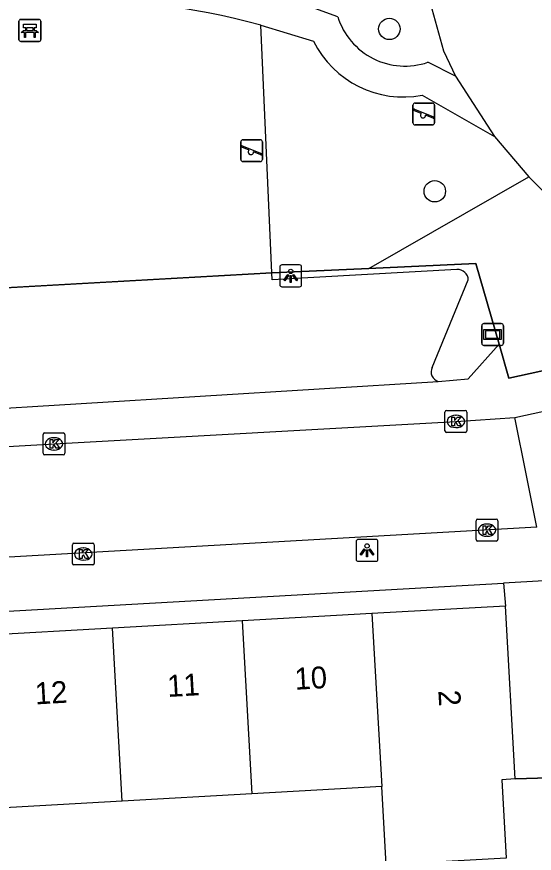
# Model space of a CAD drawing. Extents: x 163010 to 163853, y 382793 to 383982.
# Drawn here: x 163472.8 to 163496.42, y 383532.53 to 383570.74 of the extents above; entities that cross this region are included whole.
import ezdxf

# ---------------------------------------------------------------- set-up
doc = ezdxf.new("R2010")
doc.units = 0
for name, color, linetype in [('IMGEO_Bank', 7, 'Continuous'), ('IMGEO_Boom', 7, 'Continuous'), ('IMGEO_Groenvoorziening', 7, 'Continuous'), ('IMGEO_Hek', 7, 'Continuous'), ('IMGEO_Kolk', 7, 'Continuous'), ('IMGEO_Lichtpunt', 7, 'Continuous'), ('IMGEO_Muur', 7, 'Continuous'), ('IMGEO_Pand', 7, 'Continuous'), ('IMGEO_Pand_nummerreeks', 7, 'Continuous'), ('IMGEO_Parkeervlak_open', 7, 'Continuous'), ('IMGEO_Rijbaan_lokaal_open', 7, 'Continuous'), ('IMGEO_Speelvoorziening', 7, 'Continuous'), ('IMGEO_Straatnaambord', 7, 'Continuous'), ('IMGEO_Voetpad_gesloten', 7, 'Continuous'), ('IMGEO_Voetpad_open', 7, 'Continuous')]:
    doc.layers.add(name, color=color, linetype=linetype)

msp = doc.modelspace()

# ---------------------------------------------------------------- linework, layer by layer
at = {"layer": 'IMGEO_Bank'}
for p, q in [((163472.901, 383569.686), (163472.901, 383570.527)), ((163472.901, 383570.527), (163472.901, 383569.686)), ((163472.976, 383570.611), (163473.817, 383570.611)), ((163473.817, 383570.611), (163472.976, 383570.611)), ((163473.901, 383570.536), (163473.901, 383569.695)), ((163473.901, 383569.695), (163473.901, 383570.536)), ((163473.21, 383570.117), (163473.21, 383570.223)), ((163473.254, 383570.223), (163473.254, 383570.117)), ((163473.542, 383570.229), (163473.26, 383570.229)), ((163473.26, 383570.111), (163473.542, 383570.111)), ((163473.548, 383570.117), (163473.548, 383570.223)), ((163473.592, 383570.223), (163473.592, 383570.117)), ((163473.598, 383570.009), (163473.205, 383570.009)), ((163473.826, 383569.611), (163472.985, 383569.611)), ((163472.985, 383569.611), (163473.826, 383569.611))]:
    msp.add_line(p, q, dxfattribs=at)
for points in [[(163473.148, 383570.009), (163473.006, 383570.009), (163473.118, 383570.111), (163473.204, 383570.111)], [(163473.204, 383570.229), (163473.118, 383570.229), (163473.118, 383570.39), (163473.681, 383570.39), (163473.681, 383570.229), (163473.598, 383570.229)], [(163473.598, 383570.111), (163473.681, 383570.111), (163473.793, 383570.009), (163473.654, 383570.009)], [(163473.198, 383570.002), (163473.198, 383569.795), (163473.155, 383569.795), (163473.155, 383570.002)], [(163473.648, 383570.002), (163473.648, 383569.795), (163473.604, 383569.795), (163473.604, 383570.002)]]:
    msp.add_lwpolyline(points, dxfattribs=at)
for centre, radius, start, end in [((163472.979, 383570.533), 0.0779, 92.4484, 184.2845), ((163472.979, 383570.533), 0.0779, 92.4484, 184.2845), ((163473.823, 383570.533), 0.0779, 2.4484, 94.2845), ((163473.823, 383570.533), 0.0779, 2.4484, 94.2845), ((163473.203, 383570.222), 0.00671, 2.8957, 87.1043), ((163473.203, 383570.118), 0.00671, 272.8957, 357.1043), ((163473.26, 383570.222), 0.00671, 92.8957, 177.1043), ((163473.26, 383570.118), 0.00671, 182.8957, 267.1043), ((163473.542, 383570.222), 0.00671, 2.8957, 87.1043), ((163473.542, 383570.118), 0.00671, 272.8957, 357.1043), ((163473.599, 383570.222), 0.00671, 92.8957, 177.1043), ((163473.599, 383570.118), 0.00671, 182.8957, 267.1043), ((163472.979, 383569.689), 0.0779, 182.4484, 274.2845), ((163472.979, 383569.689), 0.0779, 182.4484, 274.2845), ((163473.148, 383570.002), 0.00671, 2.8957, 87.1043), ((163473.205, 383570.002), 0.00671, 92.8957, 177.1043), ((163473.597, 383570.002), 0.00671, 2.8957, 87.1043), ((163473.654, 383570.002), 0.00671, 92.8957, 177.1043), ((163473.823, 383569.689), 0.0779, 272.4484, 4.2845), ((163473.823, 383569.689), 0.0779, 272.4484, 4.2845)]:
    msp.add_arc(centre, radius, start, end, dxfattribs=at)
at = {"layer": 'IMGEO_Boom'}
for centre in [(163489.807, 383570.179), (163491.881, 383562.765)]:
    msp.add_circle(centre, 0.489, dxfattribs=at)
at = {"layer": 'IMGEO_Groenvoorziening'}
for points in [[(163488.876, 383559.242), (163496.168, 383563.429)], [(163494.811, 383555.781), (163493.756, 383559.462), (163488.876, 383559.242)], [(163488.876, 383559.242), (163484.445, 383559.043)]]:
    msp.add_lwpolyline(points, dxfattribs=at)
at = {"layer": 'IMGEO_Hek'}
for points in [[(163488.876, 383559.242), (163493.756, 383559.462)], [(163493.756, 383559.462), (163494.811, 383555.781)], [(163464.957, 383557.946), (163484.445, 383559.043)], [(163484.445, 383559.043), (163488.876, 383559.242)], [(163494.811, 383555.781), (163495.253, 383554.237), (163501.855, 383555.679)]]:
    msp.add_lwpolyline(points, dxfattribs=at)
at = {"layer": 'IMGEO_Kolk'}
for p, q in [((163492.342, 383551.828), (163492.342, 383552.68)), ((163492.417, 383552.754), (163493.269, 383552.754)), ((163492.83, 383552.534), (163492.855, 383552.534)), ((163493.343, 383552.68), (163493.343, 383551.828)), ((163474.076, 383551.728), (163474.928, 383551.728)), ((163493.269, 383551.754), (163492.417, 383551.754)), ((163492.853, 383551.974), (163492.828, 383551.974)), ((163474.001, 383550.802), (163474.001, 383551.654)), ((163474.489, 383551.508), (163474.514, 383551.508)), ((163475.002, 383551.654), (163475.002, 383550.802)), ((163474.512, 383550.948), (163474.487, 383550.948)), ((163474.928, 383550.728), (163474.076, 383550.728)), ((163493.761, 383546.864), (163493.761, 383547.716)), ((163493.836, 383547.79), (163494.688, 383547.79)), ((163494.249, 383547.57), (163494.274, 383547.57)), ((163494.762, 383547.716), (163494.762, 383546.864)), ((163494.688, 383546.79), (163493.836, 383546.79)), ((163494.272, 383547.01), (163494.247, 383547.01)), ((163475.34, 383545.772), (163475.34, 383546.624)), ((163475.415, 383546.698), (163476.267, 383546.698)), ((163475.828, 383546.478), (163475.853, 383546.478)), ((163476.341, 383546.624), (163476.341, 383545.772)), ((163476.267, 383545.698), (163475.415, 383545.698)), ((163475.851, 383545.918), (163475.826, 383545.918))]:
    msp.add_line(p, q, dxfattribs=at)
for points in [[(163492.342, 383551.828), (163492.342, 383552.68)], [(163492.417, 383552.754), (163493.269, 383552.754)], [(163492.663, 383552.454), (163492.786, 383552.454), (163492.786, 383552.303), (163492.916, 383552.454), (163493.08, 383552.454), (163492.934, 383552.303), (163493.087, 383552.054), (163492.935, 383552.054), (163492.85, 383552.218), (163492.786, 383552.151), (163492.786, 383552.054), (163492.663, 383552.054), (163492.663, 383552.454)], [(163493.343, 383552.68), (163493.343, 383551.828)], [(163474.076, 383551.728), (163474.928, 383551.728)], [(163493.269, 383551.754), (163492.417, 383551.754)], [(163474.001, 383550.802), (163474.001, 383551.654)], [(163474.322, 383551.428), (163474.445, 383551.428), (163474.445, 383551.277), (163474.575, 383551.428), (163474.739, 383551.428), (163474.593, 383551.277), (163474.746, 383551.028), (163474.594, 383551.028), (163474.509, 383551.192), (163474.445, 383551.125), (163474.445, 383551.028), (163474.322, 383551.028), (163474.322, 383551.428)], [(163475.002, 383551.654), (163475.002, 383550.802)], [(163474.928, 383550.728), (163474.076, 383550.728)], [(163493.761, 383546.864), (163493.761, 383547.716)], [(163493.836, 383547.79), (163494.688, 383547.79)], [(163494.082, 383547.49), (163494.205, 383547.49), (163494.205, 383547.339), (163494.335, 383547.49), (163494.499, 383547.49), (163494.353, 383547.339), (163494.506, 383547.09), (163494.354, 383547.09), (163494.269, 383547.254), (163494.205, 383547.187), (163494.205, 383547.09), (163494.082, 383547.09), (163494.082, 383547.49)], [(163494.762, 383547.716), (163494.762, 383546.864)], [(163494.688, 383546.79), (163493.836, 383546.79)], [(163475.34, 383545.772), (163475.34, 383546.624)], [(163475.415, 383546.698), (163476.267, 383546.698)], [(163475.661, 383546.398), (163475.784, 383546.398), (163475.784, 383546.247), (163475.914, 383546.398), (163476.078, 383546.398), (163475.932, 383546.247), (163476.085, 383545.998), (163475.933, 383545.998), (163475.848, 383546.162), (163475.784, 383546.095), (163475.784, 383545.998), (163475.661, 383545.998), (163475.661, 383546.398)], [(163476.341, 383546.624), (163476.341, 383545.772)], [(163476.267, 383545.698), (163475.415, 383545.698)]]:
    msp.add_lwpolyline(points, dxfattribs=at)
for centre, start, end in [((163492.419, 383552.678), 91.552, 178.448), ((163492.419, 383552.678), 91.552, 178.448), ((163493.267, 383552.678), 1.552, 88.448), ((163493.267, 383552.678), 1.552, 88.448), ((163474.078, 383551.652), 91.552, 178.448), ((163474.078, 383551.652), 91.552, 178.448), ((163474.926, 383551.652), 1.552, 88.448), ((163474.926, 383551.652), 1.552, 88.448), ((163492.419, 383551.83), 181.552, 268.448), ((163492.419, 383551.83), 181.552, 268.448), ((163493.267, 383551.83), 271.552, 358.448), ((163493.267, 383551.83), 271.552, 358.448), ((163474.078, 383550.804), 181.552, 268.448), ((163474.078, 383550.804), 181.552, 268.448), ((163474.926, 383550.804), 271.552, 358.448), ((163474.926, 383550.804), 271.552, 358.448), ((163493.838, 383547.714), 91.552, 178.448), ((163493.838, 383547.714), 91.552, 178.448), ((163494.686, 383547.714), 1.552, 88.448), ((163494.686, 383547.714), 1.552, 88.448), ((163493.838, 383546.866), 181.552, 268.448), ((163493.838, 383546.866), 181.552, 268.448), ((163494.686, 383546.866), 271.552, 358.448), ((163494.686, 383546.866), 271.552, 358.448), ((163475.417, 383546.622), 91.552, 178.448), ((163475.417, 383546.622), 91.552, 178.448), ((163476.265, 383546.622), 1.552, 88.448), ((163476.265, 383546.622), 1.552, 88.448), ((163475.417, 383545.774), 181.552, 268.448), ((163475.417, 383545.774), 181.552, 268.448), ((163476.265, 383545.774), 271.552, 358.448), ((163476.265, 383545.774), 271.552, 358.448)]:
    msp.add_arc(centre, 0.0765, start, end, dxfattribs=at)
for centre, major_axis, ratio, start_param, end_param in [((163492.829, 383552.254), (-0.387, 0.002), 0.722429, 4.712389, 7.853982), ((163492.854, 383552.254), (-0.39, 0.002), 0.717154, 1.570796, 4.712389), ((163474.488, 383551.228), (-0.387, 0.002), 0.722429, 4.712389, 7.853982), ((163474.513, 383551.228), (-0.39, 0.002), 0.717154, 1.570796, 4.712389), ((163494.248, 383547.29), (-0.387, 0.002), 0.722429, 4.712389, 7.853982), ((163494.273, 383547.29), (-0.39, 0.002), 0.717154, 1.570796, 4.712389), ((163475.827, 383546.198), (-0.387, 0.002), 0.722429, 4.712389, 7.853982), ((163475.852, 383546.198), (-0.39, 0.002), 0.717154, 1.570796, 4.712389)]:
    msp.add_ellipse(centre, major_axis=major_axis, ratio=ratio, start_param=start_param, end_param=end_param, dxfattribs=at)
at = {"layer": 'IMGEO_Lichtpunt'}
for p, q in [((163485.708, 383559.4), (163484.9, 383559.4)), ((163485.708, 383559.4), (163484.9, 383559.4)), ((163484.806, 383559.305), (163484.806, 383558.498)), ((163484.806, 383559.305), (163484.806, 383558.498)), ((163485.802, 383558.498), (163485.802, 383559.305)), ((163485.802, 383558.498), (163485.802, 383559.305)), ((163484.9, 383558.404), (163485.708, 383558.404)), ((163484.9, 383558.404), (163485.708, 383558.404)), ((163488.29, 383546.769), (163488.29, 383545.962)), ((163488.29, 383546.769), (163488.29, 383545.962)), ((163489.192, 383546.864), (163488.384, 383546.864)), ((163489.192, 383546.864), (163488.384, 383546.864)), ((163489.286, 383545.962), (163489.286, 383546.769)), ((163489.286, 383545.962), (163489.286, 383546.769)), ((163488.384, 383545.868), (163489.192, 383545.868)), ((163488.384, 383545.868), (163489.192, 383545.868))]:
    msp.add_line(p, q, dxfattribs=at)
for points in [[(163485.18, 383558.969), (163485.219, 383558.941), (163485.031, 383558.679), (163484.993, 383558.706), (163485.18, 383558.969)], [(163485.392, 383558.941), (163485.43, 383558.968), (163485.617, 383558.706), (163485.578, 383558.678), (163485.392, 383558.941)], [(163485.282, 383558.921), (163485.329, 383558.921), (163485.329, 383558.599), (163485.282, 383558.599), (163485.282, 383558.921)], [(163488.664, 383546.433), (163488.703, 383546.405), (163488.515, 383546.143), (163488.477, 383546.17), (163488.664, 383546.433)], [(163488.766, 383546.385), (163488.813, 383546.385), (163488.813, 383546.063), (163488.766, 383546.063), (163488.766, 383546.385)], [(163488.876, 383546.405), (163488.914, 383546.432), (163489.101, 383546.17), (163489.062, 383546.142), (163488.876, 383546.405)]]:
    msp.add_lwpolyline(points, dxfattribs=at)
for centre in [(163485.305, 383559.103), (163488.789, 383546.567)]:
    msp.add_circle(centre, 0.0994, dxfattribs=at)
for centre, start, end in [((163484.9, 383559.305), 90, 180), ((163484.9, 383559.305), 90, 180), ((163485.708, 383559.305), 0, 90), ((163485.708, 383559.305), 0, 90), ((163484.9, 383558.498), 180, 270), ((163484.9, 383558.498), 180, 270), ((163485.708, 383558.498), 270, 0), ((163485.708, 383558.498), 270, 360), ((163488.384, 383546.769), 90, 180), ((163488.384, 383546.769), 90, 180), ((163489.192, 383546.769), 0, 90), ((163489.192, 383546.769), 0, 90), ((163488.384, 383545.962), 180, 270), ((163488.384, 383545.962), 180, 270), ((163489.192, 383545.962), 270, 0), ((163489.192, 383545.962), 270, 360)]:
    msp.add_arc(centre, 0.0946, start, end, dxfattribs=at)
at = {"layer": 'IMGEO_Muur'}
msp.add_lwpolyline([(163495.553, 383535.925), (163497.078, 383535.976)], dxfattribs=at)
at = {"layer": 'IMGEO_Pand'}
for points in [[(163495.107, 383543.824), (163489.012, 383543.48)], [(163495.553, 383535.925), (163495.107, 383543.824)], [(163489.012, 383543.48), (163483.089, 383543.146)], [(163489.012, 383543.48), (163489.458, 383535.581)], [(163483.089, 383543.146), (163477.167, 383542.812)], [(163483.089, 383543.146), (163483.535, 383535.247)], [(163477.167, 383542.812), (163471.244, 383542.478)], [(163477.613, 383534.913), (163477.167, 383542.812)], [(163495.553, 383535.925), (163494.936, 383535.89), (163495.138, 383532.314), (163489.66, 383532.005), (163489.458, 383535.581)], [(163489.458, 383535.581), (163483.535, 383535.247)], [(163477.613, 383534.913), (163471.69, 383534.579)], [(163483.535, 383535.247), (163477.613, 383534.913)]]:
    msp.add_lwpolyline(points, dxfattribs=at)
at = {"layer": 'IMGEO_Parkeervlak_open'}
for points in [[(163492.892, 383559.197), (163484.462, 383558.723), (163484.445, 383559.043)], [(163491.757, 383554.723), (163493.409, 383558.713)]]:
    msp.add_lwpolyline(points, dxfattribs=at)
for centre, radius, start, end in [((163492.912, 383558.7), 0.497, 1.4642, 92.3122), ((163492.182, 383554.525), 0.469, 155.0182, 251.9789)]:
    msp.add_arc(centre, radius, start, end, dxfattribs=at)
at = {"layer": 'IMGEO_Rijbaan_lokaal_open'}
for points in [[(163495.537, 383552.438), (163498.523, 383553.092), (163499.013, 383553.191)], [(163438.996, 383549.105), (163446.126, 383549.486), (163457.78, 383550.265), (163474.503, 383551.227), (163492.842, 383552.254), (163495.537, 383552.438)], [(163496.534, 383547.428), (163496.066, 383549.779), (163495.537, 383552.438)], [(163496.534, 383547.428), (163439.769, 383544.193), (163438.069, 383544.085)]]:
    msp.add_lwpolyline(points, dxfattribs=at)
at = {"layer": 'IMGEO_Speelvoorziening'}
for p, q in [((163490.879, 383565.895), (163490.879, 383566.695)), ((163490.879, 383566.695), (163490.879, 383565.895)), ((163490.979, 383566.795), (163491.769, 383566.795)), ((163491.769, 383566.795), (163490.979, 383566.795)), ((163491.869, 383566.695), (163491.869, 383565.895)), ((163491.869, 383565.895), (163491.869, 383566.695)), ((163491.262, 383566.323), (163490.923, 383566.46)), ((163490.948, 383566.52), (163491.824, 383566.167)), ((163491.8, 383566.107), (163491.46, 383566.244)), ((163491.769, 383565.795), (163490.979, 383565.795)), ((163490.979, 383565.795), (163491.769, 383565.795)), ((163483.127, 383565.119), (163483.917, 383565.119)), ((163483.917, 383565.119), (163483.127, 383565.119)), ((163483.027, 383564.219), (163483.027, 383565.019)), ((163483.027, 383565.019), (163483.027, 383564.219)), ((163483.41, 383564.647), (163483.071, 383564.784)), ((163483.096, 383564.844), (163483.972, 383564.491)), ((163484.017, 383565.019), (163484.017, 383564.219)), ((163484.017, 383564.219), (163484.017, 383565.019)), ((163483.948, 383564.431), (163483.608, 383564.568)), ((163483.917, 383564.119), (163483.127, 383564.119)), ((163483.127, 383564.119), (163483.917, 383564.119))]:
    msp.add_line(p, q, dxfattribs=at)
for centre, radius, start, end in [((163490.979, 383566.695), 0.1, 90, 180), ((163490.979, 383566.695), 0.1, 90, 180), ((163491.769, 383566.695), 0.1, 0, 90), ((163491.769, 383566.695), 0.1, 360, 90), ((163490.936, 383566.49), 0.0327, 68.078, 248.078), ((163491.341, 383566.233), 0.12, 130.9928, 5.1632), ((163490.979, 383565.895), 0.1, 180, 270), ((163490.979, 383565.895), 0.1, 180, 270), ((163491.769, 383565.895), 0.1, 270, 0), ((163491.769, 383565.895), 0.1, 270, 0), ((163491.812, 383566.137), 0.0327, 248.078, 68.078), ((163483.127, 383565.019), 0.1, 90, 180), ((163483.127, 383565.019), 0.1, 90, 180), ((163483.917, 383565.019), 0.1, 0, 90), ((163483.917, 383565.019), 0.1, 360, 90), ((163483.084, 383564.814), 0.0327, 68.078, 248.078), ((163483.489, 383564.557), 0.12, 130.9928, 5.1632), ((163483.96, 383564.461), 0.0327, 248.078, 68.078), ((163483.127, 383564.219), 0.1, 180, 270), ((163483.127, 383564.219), 0.1, 180, 270), ((163483.917, 383564.219), 0.1, 270, 0), ((163483.917, 383564.219), 0.1, 270, 0)]:
    msp.add_arc(centre, radius, start, end, dxfattribs=at)
at = {"layer": 'IMGEO_Straatnaambord'}
for p, q in [((163494.122, 383556.726), (163494.912, 383556.726)), ((163494.912, 383556.726), (163494.122, 383556.726)), ((163494.022, 383555.826), (163494.022, 383556.626)), ((163494.022, 383556.626), (163494.022, 383555.826)), ((163495.012, 383556.626), (163495.012, 383555.826)), ((163495.012, 383555.826), (163495.012, 383556.626)), ((163494.912, 383555.726), (163494.122, 383555.726)), ((163494.122, 383555.726), (163494.912, 383555.726))]:
    msp.add_line(p, q, dxfattribs=at)
for points in [[(163494.123, 383556.458), (163494.911, 383556.458), (163494.911, 383555.994), (163494.123, 383555.994), (163494.123, 383556.458)], [(163494.188, 383556.393), (163494.188, 383556.059), (163494.846, 383556.059), (163494.846, 383556.393), (163494.188, 383556.393)]]:
    msp.add_lwpolyline(points, dxfattribs=at)
for centre, start, end in [((163494.122, 383556.626), 90, 180), ((163494.122, 383556.626), 90, 180), ((163494.912, 383556.626), 0, 90), ((163494.912, 383556.626), 360, 90), ((163494.122, 383555.826), 180, 270), ((163494.122, 383555.826), 180, 270), ((163494.912, 383555.826), 270, 0), ((163494.912, 383555.826), 270, 0)]:
    msp.add_arc(centre, 0.1, start, end, dxfattribs=at)
at = {"layer": 'IMGEO_Voetpad_gesloten'}
for points in [[(163484.445, 383559.043), (163483.941, 383570.347)], [(163484.445, 383559.043), (163465.264, 383557.963)]]:
    msp.add_lwpolyline(points, dxfattribs=at)
msp.add_arc((163475.277, 383538.852), 32.665, 74.6195, 109.0604, dxfattribs=at)
at = {"layer": 'IMGEO_Voetpad_open'}
for points in [[(163487.454, 383570.736), (163484.566, 383571.797), (163481.07, 383572.405), (163477.476, 383572.762), (163477.901, 383574.221), (163478.176, 383576.276), (163478.041, 383577.472), (163476.648, 383581.114), (163476.196, 383581.956), (163476.288, 383582.075)], [(163492.078, 383580.441), (163491.559, 383577.09), (163491.465, 383574.077), (163491.745, 383571.09), (163492.285, 383569.185), (163492.83, 383568.018)], [(163483.941, 383570.347), (163486.35, 383569.616)], [(163492.83, 383568.018), (163491.563, 383568.656)], [(163492.83, 383568.018), (163494.607, 383565.268)], [(163491.309, 383567.155), (163494.607, 383565.268)], [(163494.607, 383565.268), (163496.168, 383563.429)], [(163496.168, 383563.429), (163501.092, 383558.506), (163501.855, 383555.679)], [(163492.037, 383554.079), (163493.402, 383554.206), (163494.811, 383555.781)], [(163501.855, 383555.679), (163495.253, 383554.237), (163494.811, 383555.781)], [(163448.287, 383551.38), (163448.571, 383551.398), (163492.037, 383554.079)], [(163500.573, 383545.187), (163495.019, 383544.868)], [(163435.502, 383541.51), (163495.019, 383544.868)], [(163495.019, 383544.868), (163495.107, 383543.824)], [(163497.078, 383535.976), (163495.553, 383535.925)]]:
    msp.add_lwpolyline(points, dxfattribs=at)
for centre, radius, start, end in [((163490.516, 383571.687), 3.206, 197.2478, 289.0546), ((163490.445, 383571.641), 4.569, 206.3147, 280.8977)]:
    msp.add_arc(centre, radius, start, end, dxfattribs=at)

# ---------------------------------------------------------------- texts
at = {"layer": 'IMGEO_Pand_nummerreeks'}
for s, rotation, p in [('10', 3.2291, (163485.504, 383539.997)), ('11', 3.2291, (163479.692, 383539.669)), ('12', 3.2291, (163473.653, 383539.328)), ('2', 273.2313, (163492.04, 383539.967))]:
    msp.add_text(s, height=1, rotation=rotation, dxfattribs=at).set_placement(p)

doc.saveas('drawing.dxf')
